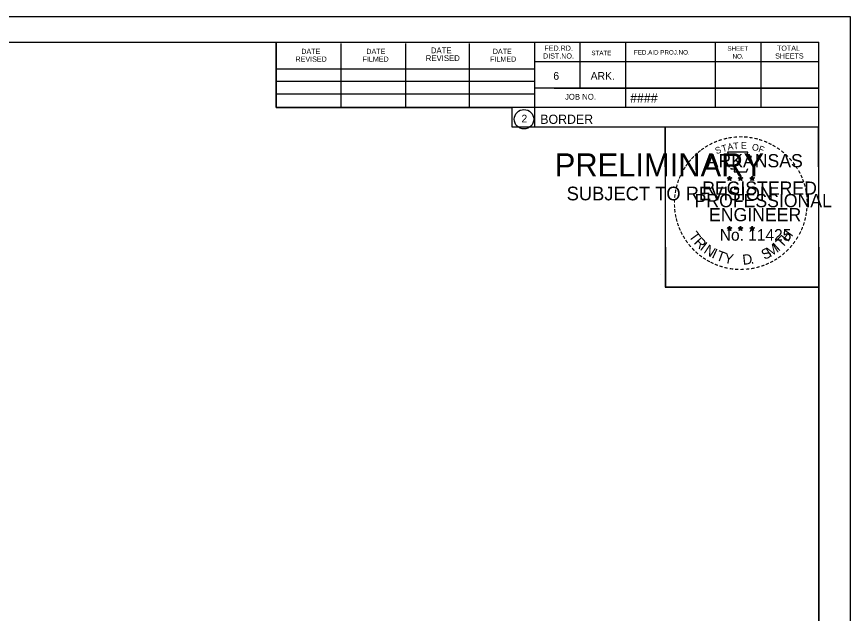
# Model space of a CAD drawing. Extents: x 1368503 to 1373085, y 379840 to 381833.
# Drawn here: x 1372958.7 to 1373085, y 380724.5 to 380815 of the extents above; entities that cross this region are included whole.
import ezdxf

# ---------------------------------------------------------------- set-up
doc = ezdxf.new("R2010")
doc.units = 0
for name, color, linetype in [('S_BRIDGE', 7, 'Continuous'), ('S_LANDSCAPING', 7, 'Continuous'), ('S_MISC_BOUNDARY_ANNOT', 7, 'Continuous'), ('S_PHOTO_NOTES', 7, 'Continuous')]:
    doc.layers.add(name, color=color, linetype=linetype)

msp = doc.modelspace()

# ---------------------------------------------------------------- linework, layer by layer
at = {"layer": 'S_BRIDGE'}
for p, q in [((1372764.08, 380811.09), (1373080.26, 380811.09)), ((1372998, 380801.21), (1372998, 380811.09)), ((1373007.86, 380801.21), (1373007.86, 380810.89)), ((1373017.62, 380801.21), (1373017.62, 380810.89)), ((1373027.3, 380801.21), (1373027.3, 380810.89)), ((1373037.16, 380811.09), (1373037.16, 380798.29)), ((1373044, 380811.09), (1373044, 380804.15)), ((1373050.94, 380811.09), (1373050.94, 380801.21)), ((1373064.52, 380811.09), (1373064.52, 380801.21)), ((1373071.46, 380811.09), (1373071.46, 380801.21)), ((1373080.26, 380605.63), (1373080.26, 380811.09)), ((1373080.26, 380808.15), (1373037.16, 380808.15)), ((1373080.26, 380808.17), (1373080.26, 380808.17)), ((1372998, 380807.07), (1373037.16, 380807.07)), ((1372998, 380805.21), (1373037.16, 380805.21)), ((1372998, 380801.21), (1372998, 380803.27)), ((1372998, 380803.27), (1373037.16, 380803.27)), ((1373080.26, 380804.15), (1373037.16, 380804.15)), ((1373040.12, 380804.15), (1373080.26, 380804.15)), ((1373080.26, 380801.21), (1372998, 380801.21)), ((1373037.16, 380798.29), (1373080.26, 380798.29))]:
    msp.add_line(p, q, dxfattribs=at)
msp.add_circle((1373035.55, 380799.42), 1.47, dxfattribs=at)
at = {"layer": 'S_LANDSCAPING'}
for p, q in [((1373066.35, 380790.54), (1373066.7, 380790.43)), ((1373066.35, 380790.54), (1373066.6, 380790.5)), ((1373066.35, 380790.54), (1373066.58, 380790.42)), ((1373066.7, 380790.79), (1373066.65, 380790.54)), ((1373066.7, 380790.43), (1373066.7, 380790.79)), ((1373066.7, 380790.79), (1373066.74, 380790.54)), ((1373067.04, 380790.54), (1373066.7, 380790.43)), ((1373067.04, 380790.54), (1373066.76, 380790.49)), ((1373067.04, 380790.54), (1373066.84, 380790.44)), ((1373068.02, 380790.54), (1373068.37, 380790.43)), ((1373068.02, 380790.54), (1373068.27, 380790.5)), ((1373068.02, 380790.54), (1373068.25, 380790.42)), ((1373068.37, 380790.79), (1373068.32, 380790.54)), ((1373068.37, 380790.43), (1373068.37, 380790.79)), ((1373068.37, 380790.79), (1373068.41, 380790.54)), ((1373068.71, 380790.54), (1373068.37, 380790.43)), ((1373068.71, 380790.54), (1373068.43, 380790.49)), ((1373068.71, 380790.54), (1373068.51, 380790.44)), ((1373069.78, 380790.53), (1373070.13, 380790.42)), ((1373069.78, 380790.53), (1373070.03, 380790.48)), ((1373069.78, 380790.53), (1373070.02, 380790.41)), ((1373070.13, 380790.78), (1373070.09, 380790.53)), ((1373070.13, 380790.42), (1373070.13, 380790.78)), ((1373070.13, 380790.78), (1373070.18, 380790.53)), ((1373070.48, 380790.53), (1373070.13, 380790.42)), ((1373070.48, 380790.53), (1373070.19, 380790.48)), ((1373070.48, 380790.53), (1373070.27, 380790.43)), ((1373066.48, 380790.13), (1373066.7, 380790.43)), ((1373066.48, 380790.13), (1373066.61, 380790.38)), ((1373066.48, 380790.13), (1373066.69, 380790.35)), ((1373066.91, 380790.13), (1373066.69, 380790.35)), ((1373066.91, 380790.13), (1373066.7, 380790.43)), ((1373066.91, 380790.13), (1373066.77, 380790.42)), ((1373068.15, 380790.13), (1373068.37, 380790.43)), ((1373068.15, 380790.13), (1373068.28, 380790.38)), ((1373068.15, 380790.13), (1373068.36, 380790.35)), ((1373068.58, 380790.13), (1373068.36, 380790.35)), ((1373068.58, 380790.13), (1373068.37, 380790.43)), ((1373068.58, 380790.13), (1373068.44, 380790.42)), ((1373069.91, 380790.12), (1373070.13, 380790.42)), ((1373069.91, 380790.12), (1373070.04, 380790.36)), ((1373069.91, 380790.12), (1373070.13, 380790.34)), ((1373070.34, 380790.12), (1373070.13, 380790.42)), ((1373070.34, 380790.12), (1373070.13, 380790.33)), ((1373070.34, 380790.12), (1373070.21, 380790.41)), ((1373066.34, 380782.97), (1373066.69, 380782.86)), ((1373066.34, 380782.97), (1373066.6, 380782.92)), ((1373066.34, 380782.97), (1373066.58, 380782.85)), ((1373066.69, 380783.22), (1373066.65, 380782.97)), ((1373066.69, 380782.86), (1373066.69, 380783.22)), ((1373066.69, 380783.22), (1373066.74, 380782.97)), ((1373067.04, 380782.97), (1373066.69, 380782.86)), ((1373067.04, 380782.97), (1373066.75, 380782.92)), ((1373067.04, 380782.97), (1373066.83, 380782.87)), ((1373068.01, 380782.97), (1373068.36, 380782.86)), ((1373068.01, 380782.97), (1373068.26, 380782.92)), ((1373068.01, 380782.97), (1373068.25, 380782.85)), ((1373068.36, 380783.22), (1373068.32, 380782.97)), ((1373068.36, 380782.86), (1373068.36, 380783.22)), ((1373068.36, 380783.22), (1373068.41, 380782.97)), ((1373068.71, 380782.97), (1373068.36, 380782.86)), ((1373068.71, 380782.97), (1373068.42, 380782.92)), ((1373068.71, 380782.97), (1373068.5, 380782.87)), ((1373069.78, 380782.96), (1373070.13, 380782.85)), ((1373069.78, 380782.96), (1373070.03, 380782.91)), ((1373069.78, 380782.96), (1373070.02, 380782.84)), ((1373070.13, 380783.21), (1373070.09, 380782.96)), ((1373070.13, 380782.85), (1373070.13, 380783.21)), ((1373070.13, 380783.21), (1373070.18, 380782.96)), ((1373070.47, 380782.96), (1373070.13, 380782.85)), ((1373070.47, 380782.96), (1373070.19, 380782.91)), ((1373070.47, 380782.96), (1373070.27, 380782.86)), ((1373066.48, 380782.56), (1373066.69, 380782.86)), ((1373066.48, 380782.56), (1373066.6, 380782.8)), ((1373066.48, 380782.56), (1373066.69, 380782.78)), ((1373066.9, 380782.56), (1373066.69, 380782.86)), ((1373066.9, 380782.56), (1373066.69, 380782.77)), ((1373066.9, 380782.56), (1373066.77, 380782.85)), ((1373068.14, 380782.56), (1373068.36, 380782.86)), ((1373068.14, 380782.56), (1373068.27, 380782.8)), ((1373068.14, 380782.56), (1373068.36, 380782.78)), ((1373068.57, 380782.56), (1373068.36, 380782.86)), ((1373068.57, 380782.56), (1373068.36, 380782.77)), ((1373068.57, 380782.56), (1373068.44, 380782.85)), ((1373069.91, 380782.55), (1373070.13, 380782.85)), ((1373069.91, 380782.55), (1373070.04, 380782.79)), ((1373069.91, 380782.55), (1373070.13, 380782.77)), ((1373070.34, 380782.55), (1373070.13, 380782.85)), ((1373070.34, 380782.55), (1373070.13, 380782.76)), ((1373070.34, 380782.55), (1373070.2, 380782.84))]:
    msp.add_line(p, q, dxfattribs=at)
for points in [[(1373066.39, 380794.42), (1373066.66, 380793.59)], [(1373069.9, 380793.5), (1373070.04, 380793.78), (1373069.36, 380793.76), (1373069.5, 380794.42), (1373066.39, 380794.42)], [(1373066.88, 380792), (1373066.88, 380791.91), (1373067.44, 380791.89), (1373067.39, 380791.42), (1373069.26, 380791.42), (1373069.46, 380791.95)], [(1373066.7, 380790.79), (1373066.91, 380790.13), (1373066.35, 380790.54), (1373067.04, 380790.54), (1373066.48, 380790.13), (1373066.7, 380790.79)], [(1373068.37, 380790.79), (1373068.58, 380790.13), (1373068.02, 380790.54), (1373068.71, 380790.54), (1373068.15, 380790.13), (1373068.37, 380790.79)], [(1373070.13, 380790.78), (1373070.34, 380790.12), (1373069.78, 380790.53), (1373070.48, 380790.53), (1373069.91, 380790.12), (1373070.13, 380790.78)], [(1373066.69, 380783.22), (1373066.9, 380782.56), (1373066.34, 380782.97), (1373067.04, 380782.97), (1373066.48, 380782.56), (1373066.69, 380783.22)], [(1373068.36, 380783.22), (1373068.57, 380782.56), (1373068.01, 380782.97), (1373068.71, 380782.97), (1373068.14, 380782.56), (1373068.36, 380783.22)], [(1373070.13, 380783.21), (1373070.34, 380782.55), (1373069.78, 380782.96), (1373070.47, 380782.96), (1373069.91, 380782.55), (1373070.13, 380783.21)]]:
    msp.add_lwpolyline(points, dxfattribs=at)
for centre, radius in [((1373066.69, 380790.43), 0.172), ((1373066.69, 380790.43), 0.145), ((1373066.69, 380790.43), 0.116), ((1373066.69, 380790.43), 0.0991), ((1373066.69, 380790.43), 0.0747), ((1373066.69, 380790.43), 0.0495), ((1373066.69, 380790.43), 0.0296), ((1373068.36, 380790.43), 0.172), ((1373068.36, 380790.43), 0.145), ((1373068.36, 380790.43), 0.116), ((1373068.36, 380790.43), 0.0991), ((1373068.36, 380790.43), 0.0747), ((1373068.36, 380790.43), 0.0495), ((1373068.36, 380790.43), 0.0296), ((1373070.13, 380790.42), 0.172), ((1373070.13, 380790.42), 0.145), ((1373070.13, 380790.42), 0.116), ((1373070.13, 380790.42), 0.0991), ((1373070.13, 380790.42), 0.0747), ((1373070.13, 380790.42), 0.0495), ((1373070.13, 380790.42), 0.0296), ((1373066.69, 380782.86), 0.172), ((1373066.69, 380782.86), 0.145), ((1373066.69, 380782.86), 0.116), ((1373066.69, 380782.86), 0.0991), ((1373066.69, 380782.86), 0.0747), ((1373066.69, 380782.86), 0.0495), ((1373066.69, 380782.86), 0.0296), ((1373068.36, 380782.86), 0.172), ((1373068.36, 380782.86), 0.145), ((1373068.36, 380782.86), 0.116), ((1373068.36, 380782.86), 0.0991), ((1373068.36, 380782.86), 0.0747), ((1373068.36, 380782.86), 0.0495), ((1373068.36, 380782.86), 0.0296), ((1373070.13, 380782.85), 0.172), ((1373070.13, 380782.85), 0.145), ((1373070.13, 380782.85), 0.116), ((1373070.13, 380782.85), 0.0991), ((1373070.13, 380782.85), 0.0747), ((1373070.13, 380782.85), 0.0495), ((1373070.13, 380782.85), 0.0296)]:
    msp.add_circle(centre, radius, dxfattribs=at)
at = {"layer": 'S_PHOTO_NOTES'}
for p, q in [((1372751.68, 380814.98), (1373085.01, 380814.98)), ((1373056.3, 380775.83), (1373056.3, 380775.83))]:
    msp.add_line(p, q, dxfattribs=at)
for points in [[(1372751.67, 380814.98), (1373085.01, 380814.98), (1373085.01, 380601.64), (1372751.67, 380601.64)], [(1372998, 380811.09), (1372998, 380801.21), (1373033.73, 380801.21), (1373033.73, 380798.29), (1373056.93, 380798.29), (1373056.93, 380773.95), (1373080.26, 380773.95), (1373080.26, 380605.63), (1372764.08, 380605.63), (1372764.08, 380811.09)], [(1373056.93, 380798.29), (1373080.14, 380798.29), (1373080.26, 380773.95), (1373057.05, 380773.95)]]:
    msp.add_lwpolyline(points, close=True, dxfattribs=at)

# ---------------------------------------------------------------- texts
at = {"layer": 'S_BRIDGE'}
for s, height, p in [('DATE', 0.782, (1373001.8, 380809.33)), ('DATE', 0.782, (1373011.66, 380809.33)), ('DATE', 0.879, (1373021.44, 380809.43)), ('DATE', 0.782, (1373030.82, 380809.33)), ('DIST.NO.', 0.782, (1373038.44, 380808.63)), ('FED.RD.', 0.782, (1373038.64, 380809.81)), ('STATE', 0.684, (1373045.76, 380809.13)), ('FED.AID PROJ.NO.', 0.684, (1373052.22, 380809.23)), ('SHEET', 0.684, (1373066.38, 380809.81)), ('SHEETS', 0.782, (1373073.62, 380808.63)), ('TOTAL', 0.782, (1373073.9, 380809.81)), ('REVISED', 0.782, (1373000.92, 380808.15)), ('FILMED', 0.782, (1373011.08, 380808.15)), ('REVISED', 0.879, (1373020.66, 380808.25)), ('FILMED', 0.782, (1373030.42, 380808.15)), ('NO.', 0.684, (1373067.16, 380808.63)), ('6', 1.17, (1373040, 380805.41)), ('ARK.', 1.172, (1373045.66, 380805.41)), ('JOB NO.', 0.879, (1373041.76, 380802.39)), ('####', 1.4, (1373051.64, 380801.94)), ('2', 1.17, (1373035.17, 380798.93)), ('BORDER', 1.4, (1373038.02, 380798.72))]:
    msp.add_text(s, height=height, rotation=360, dxfattribs=at).set_placement(p)
at = {"layer": 'S_LANDSCAPING'}
for s, height, rotation, p in [('-', 1.6, 5.8968, (1373067.29, 380796.06)), ('-', 1.6, 0.1862, (1373068.06, 380796.13)), ('-', 1.6, 357.743, (1373068.79, 380796.12)), ('-', 1.6, 34.0636, (1373063.27, 380794.59)), ('-', 1.6, 28.7918, (1373063.87, 380794.96)), ('-', 1.6, 24.3072, (1373064.5, 380795.28)), ('-', 1.6, 19.1761, (1373065.14, 380795.55)), ('T', 1, 16.4036, (1373065.66, 380794.43)), ('-', 1.6, 13.6301, (1373065.89, 380795.79)), ('A', 1, 11.2132, (1373066.48, 380794.68)), ('-', 1.6, 10.2193, (1373066.56, 380795.95)), ('T', 1, 6.0228, (1373067.33, 380794.84)), ('E', 1, 0.8323, (1373068.44, 380794.95)), ('-', 1.6, 352.1617, (1373069.53, 380796.06)), ('O', 1, 350.4515, (1373070.04, 380794.74)), ('-', 1.6, 347.2049, (1373070.25, 380795.95)), ('-', 1.6, 342.3362, (1373070.89, 380795.79)), ('-', 1.6, 337.8551, (1373071.62, 380795.57)), ('-', 1.6, 334.1211, (1373072.25, 380795.3)), ('-', 1.6, 329.6409, (1373072.83, 380795.02)), ('-', 1.6, 42.9622, (1373061.78, 380793.4)), ('-', 1.6, 38.9507, (1373062.22, 380793.82)), ('-', 1.6, 36.2317, (1373062.69, 380794.19)), ('S', 1, 21.594, (1373064.74, 380794.1)), ('F', 1, 340.0707, (1373070.99, 380794.52)), ('-', 1.6, 325.8627, (1373073.47, 380794.65)), ('-', 1.6, 320.5297, (1373074.08, 380794.23)), ('-', 1.6, 50.6142, (1373060.93, 380792.44)), ('-', 1.6, 48.423, (1373061.34, 380792.92)), ('ARKANSAS', 2, 360, (1373063.24, 380792.13)), ('-', 1.6, 315.5786, (1373074.68, 380793.74)), ('-', 1.6, 309.8797, (1373075.25, 380793.19)), ('-', 1.6, 58.0706, (1373060.2, 380791.34)), ('-', 1.6, 54.2325, (1373060.52, 380791.87)), ('-', 1.6, 306.6522, (1373075.78, 380792.59)), ('-', 1.4, 303.6753, (1373076.26, 380792.02)), ('-', 1.6, 67.7743, (1373059.62, 380790.12)), ('-', 1.6, 62.8713, (1373059.88, 380790.73)), ('-', 1.6, 299.6684, (1373076.58, 380791.41)), ('-', 1.6, 294.6628, (1373076.91, 380790.8)), ('-', 1.6, 75.461, (1373059.21, 380788.77)), ('-', 1.6, 72.3945, (1373059.4, 380789.49)), ('REGISTERED', 2, 360, (1373062.56, 380787.98)), ('DWB', 0.01, 360, (1373066.68, 380790.42)), ('DWB', 0.01, 360, (1373068.35, 380790.42)), ('DWB', 0.01, 360, (1373070.12, 380790.41)), ('-', 1.6, 290.5728, (1373077.16, 380790.22)), ('-', 1.6, 285.1233, (1373077.4, 380789.64)), ('-', 1.6, 85.1863, (1373059, 380787.37)), ('-', 1.6, 81.2013, (1373059.08, 380788.06)), ('PROFESSIONAL', 2, 360, (1373061.41, 380786.08)), ('-', 1.6, 280.5493, (1373077.6, 380788.9)), ('-', 1.6, 276.5962, (1373077.76, 380788.13)), ('-', 1.6, 89.0622, (1373058.97, 380786.67)), ('-', 1.6, 274.3301, (1373077.82, 380787.41)), ('-', 1.6, 269.9407, (1373077.85, 380786.78)), ('-', 1.6, 94.1959, (1373059.01, 380785.94)), ('-', 1.6, 98.9479, (1373059.08, 380785.28)), ('ENGINEER', 2, 360, (1373063.6, 380783.95)), ('-', 1.6, 263.5172, (1373077.83, 380786.11)), ('-', 1.6, 101.7149, (1373059.22, 380784.54)), ('-', 1.6, 105.4578, (1373059.38, 380783.95)), ('-', 1.6, 255.7626, (1373077.65, 380784.78)), ('-', 1.6, 260.9953, (1373077.76, 380785.46)), ('-', 1.6, 109.0874, (1373059.59, 380783.32)), ('-', 1.6, 114.0643, (1373059.85, 380782.72)), ('-', 1.6, 247.8887, (1373077.25, 380783.39)), ('-', 1.6, 252.8681, (1373077.47, 380784.06)), ('-', 1.6, 115.7289, (1373060.15, 380782.1)), ('-', 1.6, 120.4471, (1373060.51, 380781.52)), ('T', 1.54, 306.0406, (1373060.45, 380781.69)), ('No. 11425', 1.757, 360, (1373065.23, 380781)), ('DWB', 0.01, 360, (1373066.68, 380782.85)), ('DWB', 0.01, 360, (1373068.35, 380782.85)), ('DWB', 0.01, 360, (1373070.11, 380782.84)), ('T', 1.54, 46.6444, (1373074.68, 380779.79)), ('H', 1.54, 54.6088, (1373075.57, 380780.73)), ('-', 1.6, 239.0712, (1373076.59, 380782.01)), ('-', 1.6, 244.6197, (1373076.99, 380782.76)), ('-', 1.6, 125.8934, (1373060.91, 380780.96)), ('-', 1.6, 130.7181, (1373061.37, 380780.4)), ('R', 1.54, 314.005, (1373061.21, 380780.65)), ('I', 1.54, 321.9694, (1373062.11, 380779.71)), ('N', 1.54, 326.5002, (1373062.68, 380779.24)), ('M', 1.54, 32.6563, (1373072.84, 380778.46)), ('I', 1.54, 42.1136, (1373074.12, 380779.31)), ('-', 1.6, 231.2538, (1373075.76, 380780.79)), ('-', 1.6, 233.8452, (1373076.19, 380781.36)), ('-', 1.6, 134.2238, (1373061.89, 380779.86)), ('-', 1.6, 138.9338, (1373062.42, 380779.39)), ('I', 1.54, 335.3603, (1373063.89, 380778.46)), ('T', 1.54, 339.8912, (1373064.55, 380778.13)), ('Y', 1.54, 347.8556, (1373065.77, 380777.68)), ('S', 1.54, 26.9312, (1373072, 380778.06)), ('-', 1.6, 221.0851, (1373074.76, 380779.72)), ('-', 1.6, 225.7653, (1373075.28, 380780.23)), ('-', 1.6, 144.6463, (1373062.97, 380778.99)), ('-', 1.6, 148.0898, (1373063.53, 380778.62)), ('-', 1.6, 151.5704, (1373064.11, 380778.29)), ('-', 1.6, 154.6002, (1373064.63, 380778.05)), ('D', 1.54, 6.3969, (1373068.75, 380777.33)), ('-', 1.6, 207.3568, (1373073.12, 380778.51)), ('-', 1.6, 212.2491, (1373073.68, 380778.86)), ('-', 1.6, 215.7363, (1373074.21, 380779.24)), ('-', 1.6, 158.5612, (1373065.26, 380777.79)), ('-', 1.6, 162.7983, (1373065.95, 380777.58)), ('-', 1.6, 167.5555, (1373066.66, 380777.41)), ('-', 1.6, 173.1155, (1373067.43, 380777.3)), ('-', 1.6, 176.5183, (1373068.18, 380777.25)), ('-', 1.6, 181.5918, (1373068.92, 380777.27)), ('-', 1.6, 185.8167, (1373069.73, 380777.35)), ('-', 1.6, 191.2858, (1373070.47, 380777.48)), ('.', 1.54, 13.7642, (1373069.94, 380777.45)), ('-', 1.6, 195.4743, (1373071.2, 380777.68)), ('-', 1.6, 200.7184, (1373071.88, 380777.92)), ('-', 1.6, 204.2516, (1373072.49, 380778.19))]:
    msp.add_text(s, height=height, rotation=rotation, dxfattribs=at).set_placement(p)
at = {"layer": 'S_MISC_BOUNDARY_ANNOT'}
for s, height, p in [('PRELIMINARY', 3.5, (1373040.21, 380790.75)), ('DWB', 0.01, (1373040.96, 380792.6)), ('SUBJECT TO REVISION', 2.0751, (1373042.02, 380787.12))]:
    msp.add_text(s, height=height, rotation=360, dxfattribs=at).set_placement(p)

doc.saveas('drawing.dxf')
